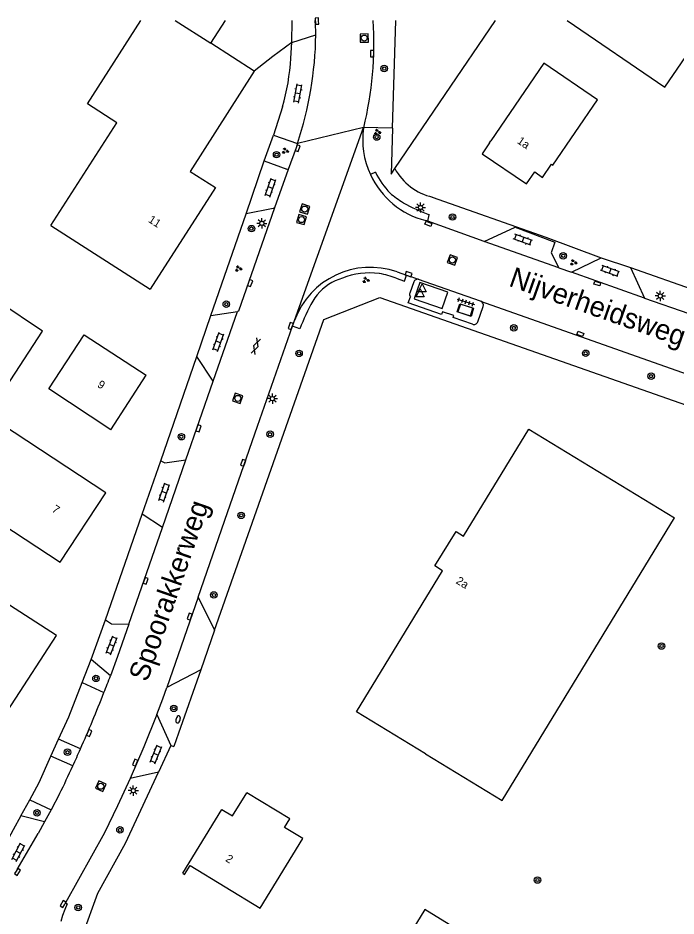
# Model space of a CAD drawing. Extents: x 136000 to 141000, y 400494 to 402006.
# Drawn here: x 139138.5 to 139219.6, y 401889.7 to 402000.3 of the extents above; entities that cross this region are included whole.
import ezdxf

# ---------------------------------------------------------------- set-up
doc = ezdxf.new("R2010")
doc.units = 0
for name, color, linetype in [('gg-afsc-erfafscheiding', 7, 'Continuous'), ('gg-afsc-hekwerk', 7, 'Continuous'), ('gg-afsc-muur', 7, 'Continuous'), ('gg-anno-huisnummerreeks BGT', 7, 'Continuous'), ('gg-anno-openbare ruimte label', 7, 'Continuous'), ('gg-bbg-bijgebouw', 7, 'Continuous'), ('gg-bbg-gedigitaliseerde bebouwing', 7, 'Continuous'), ('gg-bbg-hoofdgebouw', 7, 'Continuous'), ('gg-bbg-tussenscheiding', 7, 'Continuous'), ('gg-knt-verharding', 7, 'Continuous'), ('gg-kwrk-betonelement', 7, 'Continuous'), ('gg-kwrk-gemaal', 7, 'Continuous'), ('gg-kwrk-luik', 7, 'Continuous'), ('gt-grn-groengrens', 7, 'Continuous'), ('gt-grn-weggrens', 7, 'Continuous'), ('gt-symb-boom', 7, 'Continuous'), ('gt-symb-brandkraan', 7, 'Continuous'), ('gt-symb-gesloten verharding', 7, 'Continuous'), ('gt-symb-groenvak', 7, 'Continuous'), ('gt-symb-klinker verharding', 7, 'Continuous'), ('gt-symb-kolk', 7, 'Continuous'), ('gt-symb-kolk center center', 7, 'Continuous'), ('gt-symb-lichtmast', 7, 'Continuous'), ('gt-symb-rioolschacht', 7, 'Continuous'), ('gt-symb-tegel verharding', 7, 'Continuous'), ('gt-symb-waterafsluiter', 7, 'Continuous')]:
    doc.layers.add(name, color=color, linetype=linetype)

# ---------------------------------------------------------------- blocks, each defined once
blk = doc.blocks.new('gt0-KOLK')
at = {"layer": 'gt-symb-kolk'}
blk.add_lwpolyline([(0, 0), (0.38, 0), (0.38, 0.4), (-0.38, 0.4), (-0.38, 0), (0, 0)], dxfattribs=at)
blk = doc.blocks.new('gt0-RS')
at = {"layer": 'gt-symb-rioolschacht'}
blk.add_lwpolyline([(-0.5, -0.5), (0.5, -0.5), (0.5, 0.5), (-0.5, 0.5)], close=True, dxfattribs=at)
blk.add_circle((0, 0), 0.375, dxfattribs=at)
blk = doc.blocks.new('gt0-GRVAK')
at = {"layer": 'gt-symb-groenvak'}
for p, q in [((-0.11, 0.19), (-0.23, 0.24)), ((-0.18, 0.15), (0.09, 0.15)), ((-0.09, 0.21), (-0.16, 0.32)), ((-0.05, 0.21), (-0.05, 0.39)), ((0, 0.21), (0.06, 0.32)), ((0.02, 0.19), (0.13, 0.24)), ((0.26, -0.05), (0.2, 0.06)), ((0.3, -0.05), (0.3, 0.13)), ((0.35, -0.05), (0.41, 0.06)), ((-0.24, -0.23), (-0.36, -0.18)), ((-0.32, -0.26), (-0.05, -0.26)), ((-0.23, -0.21), (-0.29, -0.09)), ((-0.18, -0.2), (-0.18, -0.02)), ((-0.14, -0.21), (-0.07, -0.09)), ((-0.12, -0.23), (0, -0.18)), ((0.24, -0.07), (0.12, -0.02)), ((0.17, -0.11), (0.44, -0.11)), ((0.37, -0.07), (0.49, -0.02))]:
    blk.add_line(p, q, dxfattribs=at)
blk = doc.blocks.new('gt0-BOOM')
at = {"layer": 'gt-symb-boom'}
for radius in [0.4, 0.2]:
    blk.add_circle((0, 0), radius, dxfattribs=at)
blk = doc.blocks.new('gt0-KL1')
at = {"layer": 'gt-symb-klinker verharding'}
for p, q in [((-1.15, 0.3), (1.15, 0.3)), ((-1, -0.3), (-1, 0.3)), ((-0.5, 0.3), (-0.5, 0.45)), ((0, -0.3), (0, 0.3)), ((0.5, 0.3), (0.5, 0.45)), ((1, -0.3), (1, 0.3)), ((-1.15, -0.3), (1.15, -0.3)), ((-0.5, -0.45), (-0.5, -0.3)), ((0.5, -0.45), (0.5, -0.3))]:
    blk.add_line(p, q, dxfattribs=at)
blk = doc.blocks.new('gt0-KOLKCC')
at = {"layer": 'gt-symb-kolk center center'}
blk.add_lwpolyline([(-0.37, 0.2), (0.38, 0.2), (0.38, -0.2), (-0.37, -0.2)], close=True, dxfattribs=at)
blk = doc.blocks.new('gt0-TEG1')
at = {"layer": 'gt-symb-tegel verharding'}
for p, q in [((-1.12, 0), (1.12, 0)), ((-0.9, -0.25), (-0.9, 0.25)), ((-0.45, -0.25), (-0.45, 0.25)), ((0, -0.25), (0, 0.25)), ((0.45, -0.25), (0.45, 0.25)), ((0.9, -0.25), (0.9, 0.25))]:
    blk.add_line(p, q, dxfattribs=at)
blk = doc.blocks.new('gt0-LMAST')
at = {"layer": 'gt-symb-lichtmast'}
for p, q in [((-0.18, 0.17), (-0.45, 0.44)), ((-0.01, 0.25), (-0.01, 0.62)), ((0.17, 0.17), (0.44, 0.44)), ((-0.26, 0), (-0.63, 0)), ((-0.18, -0.18), (-0.45, -0.45)), ((-0.01, -0.25), (-0.01, -0.63)), ((0.44, -0.45), (0.17, -0.18)), ((0.24, 0), (0.62, 0))]:
    blk.add_line(p, q, dxfattribs=at)
blk.add_circle((-0.01, 0), 0.25, dxfattribs=at)
blk = doc.blocks.new('gt0-WAFSL')
at = {"layer": 'gt-symb-waterafsluiter'}
for p, q in [((-0.5, -0.33), (0, 0.67)), ((0, 0.67), (0.5, -0.33)), ((0.5, -0.33), (-0.5, -0.33))]:
    blk.add_line(p, q, dxfattribs=at)
blk = doc.blocks.new('gt0-GESVH1')
at = {"layer": 'gt-symb-gesloten verharding'}
for p, q in [((-0.99, -0.26), (0.01, 0.24)), ((0.01, -0.26), (-0.99, 0.24)), ((0.01, 0.24), (1.01, -0.26)), ((1.01, 0.24), (0.01, -0.26))]:
    blk.add_line(p, q, dxfattribs=at)
blk = doc.blocks.new('gt0-BR')
at = {"layer": 'gt-symb-brandkraan'}
for centre, radius, start, end in [((-0.24, 0), 0.206, 107.5669, 252.4331), ((0.6, -2.66), 3, 106.892, 107.5669), ((0, -0.69), 0.938, 73.108, 106.892), ((-0.6, -2.66), 3, 72.4331, 73.108), ((0.24, 0), 0.206, 287.567, 72.4331), ((0.6, 2.66), 3, 252.4331, 253.108), ((0, 0.69), 0.938, 253.108, 286.8921), ((-0.6, 2.66), 3, 286.8921, 287.567)]:
    blk.add_arc(centre, radius, start, end, dxfattribs=at)

msp = doc.modelspace()

# ---------------------------------------------------------------- linework, layer by layer
at = {"layer": 'gg-afsc-erfafscheiding'}
for p, q in [((139172.23, 401997.28), (139172.27, 402000)), ((139168.83, 401982.69), (139169.96, 401985.88)), ((139162.26, 401963.65), (139166.59, 401976.19)), ((139213.99, 401969.54), (139224.87, 401965.73)), ((139156.07, 401945.74), (139160.52, 401958.6)), ((139149.27, 401926.16), (139153.78, 401939.16))]:
    msp.add_line(p, q, dxfattribs=at)
for points in [[(139172.23, 401997.28), (139169.88, 401995.56), (139167.61, 401993.74)], [(139189.56, 401978.24), (139203.55, 401973.28), (139210.38, 401970.77)], [(139146.45, 401887.37), (139148.32, 401892.49), (139151.73, 401898.62), (139155.81, 401907.39)]]:
    msp.add_lwpolyline(points, dxfattribs=at)
msp.add_arc((139191.21, 401985.22), 7.18, 208.9926, 256.7469, dxfattribs=at)
at = {"layer": 'gg-afsc-hekwerk'}
for p, q in [((139184.64, 401986.74), (139185.05, 402000)), ((139184.93, 401981.75), (139197.33, 402000)), ((139162.72, 401924.88), (139161.01, 401919.99)), ((139161.01, 401919.99), (139158.27, 401912.2))]:
    msp.add_line(p, q, dxfattribs=at)
for points in [[(139184.64, 401986.74), (139184.47, 401981.07), (139184.93, 401981.75)], [(139162.72, 401924.88), (139176.18, 401963.16), (139183.07, 401965.88), (139232.38, 401948.56)]]:
    msp.add_lwpolyline(points, dxfattribs=at)
at = {"layer": 'gg-afsc-muur'}
msp.add_line((139158.27, 401912.2), (139157.69, 401910.56), dxfattribs=at)
at = {"layer": 'gg-bbg-bijgebouw'}
msp.add_lwpolyline([(139181.44, 401878.69), (139186.55, 401875.55), (139193.76, 401887.3), (139188.65, 401890.44), (139181.44, 401878.69)], dxfattribs=at)
at = {"layer": 'gg-bbg-gedigitaliseerde bebouwing'}
msp.add_line((139147.04, 401989.73), (139153.63, 402000), dxfattribs=at)
msp.add_lwpolyline([(139142.53, 401974.72), (139150.67, 401987.4), (139147.04, 401989.73)], dxfattribs=at)
at = {"layer": 'gg-bbg-hoofdgebouw'}
for p, q in [((139162.24, 401997.18), (139164.05, 402000)), ((139167.61, 401993.74), (139162.24, 401997.18)), ((139196.61, 401984.9), (139196.79, 401985.16)), ((139142.53, 401974.72), (139154.76, 401966.87)), ((139149.93, 401949.56), (139154.29, 401956.28))]:
    msp.add_line(p, q, dxfattribs=at)
for points in [[(139206.19, 402000), (139218.23, 401991.77), (139223.86, 402000)], [(139196.61, 401984.9), (139195.7, 401983.56), (139201.19, 401979.88), (139202.19, 401981.34), (139203.16, 401980.66), (139204.25, 401982.27), (139204.41, 401982.16), (139209.91, 401990.23), (139203.31, 401994.73), (139196.79, 401985.16)], [(139167.61, 401993.74), (139159.7, 401981.4), (139162.81, 401979.41), (139154.76, 401966.87)], [(139149.32, 401941.81), (139134.73, 401951.38), (139141.5, 401961.71), (139136.06, 401965.31), (139123.6, 401946.41)], [(139149.93, 401949.56), (139142.27, 401954.6), (139146.62, 401961.26), (139154.29, 401956.28)], [(139188.72, 401909.64), (139180.22, 401914.82), (139190.82, 401932.2), (139189.89, 401932.79), (139192.49, 401937.03), (139193.41, 401936.46), (139201.46, 401949.63), (139219.42, 401938.7)], [(139123.6, 401946.41), (139143.69, 401933.26), (139149.32, 401941.81)], [(139188.72, 401909.64), (139198.16, 401903.89), (139219.42, 401938.7)], [(139126.22, 401910.96), (139132.1, 401907.13), (139143.24, 401924.22), (139124.53, 401936.26)], [(139158.79, 401894.92), (139159.02, 401894.78), (139159.69, 401895.88), (139168.33, 401890.61), (139173.58, 401899.2), (139171.35, 401900.55), (139171.99, 401901.61), (139166.67, 401904.85)], [(139158.79, 401894.92), (139163.61, 401902.79), (139164.91, 401902), (139166.67, 401904.85)]]:
    msp.add_lwpolyline(points, dxfattribs=at)
at = {"layer": 'gg-bbg-tussenscheiding'}
msp.add_line((139157.84, 402000), (139162.24, 401997.18), dxfattribs=at)
at = {"layer": 'gg-knt-verharding'}
for p, q in [((139172.23, 401997.28), (139175.2, 401998.22)), ((139172.13, 401995.36), (139172.23, 401997.28)), ((139171.07, 401989.34), (139169.96, 401985.88)), ((139169.96, 401985.88), (139172.93, 401984.85)), ((139166.59, 401976.19), (139168.83, 401982.69)), ((139168.83, 401982.69), (139171.61, 401981.67)), ((139171.8, 401981.62), (139170.12, 401976.89)), ((139171.8, 401981.62), (139171.61, 401981.67)), ((139182.54, 401981.29), (139181.92, 401981)), ((139169.93, 401976.84), (139166.59, 401976.19)), ((139170.12, 401976.89), (139169.93, 401976.84)), ((139189, 401975.25), (139188.76, 401975.34)), ((139189, 401975.25), (139189.19, 401976.06)), ((139195.95, 401972.77), (139189, 401975.25)), ((139205.14, 401969.53), (139195.95, 401972.77)), ((139206.72, 401968.97), (139210.38, 401970.77)), ((139210.38, 401970.77), (139213.99, 401969.54)), ((139185.21, 401969.03), (139186.36, 401968.61)), ((139205.14, 401969.53), (139206.72, 401968.97)), ((139215.7, 401965.8), (139206.72, 401968.97)), ((139213.99, 401969.54), (139215.7, 401965.8)), ((139186.36, 401968.61), (139186.94, 401968.41)), ((139187.29, 401967.78), (139186.78, 401966.41)), ((139187.85, 401968.1), (139186.94, 401968.41)), ((139195.52, 401965.4), (139187.85, 401968.1)), ((139195.52, 401965.4), (139220.98, 401956.42)), ((139215.7, 401965.8), (139221.18, 401963.89)), ((139195.16, 401962.86), (139195.84, 401964.76)), ((139160.52, 401958.6), (139162.26, 401963.65)), ((139162.26, 401963.65), (139165.52, 401964.14)), ((139162.54, 401955.55), (139165.52, 401964.14)), ((139168.02, 401949.99), (139172.31, 401962.32)), ((139172.31, 401962.32), (139172.56, 401963.04)), ((139173.24, 401962), (139172.31, 401962.32)), ((139162.54, 401955.55), (139160.52, 401958.6)), ((139159.17, 401945.85), (139162.54, 401955.55)), ((139164.32, 401939.37), (139168.02, 401949.99)), ((139153.78, 401939.16), (139156.07, 401945.74)), ((139156.28, 401937.51), (139159.17, 401945.85)), ((139156.28, 401937.51), (139153.78, 401939.16)), ((139160.69, 401928.93), (139164.32, 401939.37)), ((139152.15, 401925.61), (139156.28, 401937.51)), ((139160.69, 401928.93), (139156.83, 401917.83)), ((139160.69, 401928.93), (139162.72, 401924.88)), ((139147.5, 401921.25), (139149.27, 401926.16)), ((139146.38, 401918.41), (139147.5, 401921.25)), ((139149.88, 401919.26), (139147.5, 401921.25)), ((139161.01, 401919.99), (139156.83, 401917.83)), ((139146.38, 401918.41), (139149.08, 401917.18)), ((139155.59, 401914.47), (139157.34, 401910.68)), ((139142.54, 401909.36), (139143.48, 401911.43)), ((139146.18, 401910.24), (139143.48, 401911.43)), ((139157.34, 401910.68), (139155.81, 401907.39)), ((139157.34, 401910.68), (139157.69, 401910.56)), ((139145.24, 401908.16), (139142.54, 401909.36)), ((139155.81, 401907.39), (139152.29, 401906.6)), ((139143.61, 401904.7), (139142.55, 401902.75)), ((139138.84, 401902.01), (139139.92, 401903.98)), ((139139.92, 401903.98), (139142.55, 401902.75)), ((139142.55, 401902.75), (139141.74, 401901.27)), ((139141.74, 401901.27), (139138.84, 401902.01)), ((139141.74, 401901.27), (139140.95, 401899.82)), ((139138.37, 401895.37), (139140.95, 401899.82))]:
    msp.add_line(p, q, dxfattribs=at)
for points in [[(139172.93, 401984.85), (139172.76, 401984.32), (139171.8, 401981.62)], [(139170.12, 401976.89), (139165.66, 401964.16), (139165.52, 401964.14)], [(139195.95, 401972.77), (139199.79, 401974.53), (139204.65, 401972.69), (139204.21, 401971.38), (139205.14, 401969.53)], [(139185.12, 401968.23), (139186.13, 401967.89), (139186.36, 401968.61)], [(139175.38, 401966.19), (139175.09, 401965.81), (139174.82, 401965.42)], [(139194.52, 401962.57), (139192.14, 401963.38), (139192.23, 401963.64), (139190.81, 401964.11), (139190.68, 401963.76), (139186.58, 401965.19), (139186.85, 401965.95)], [(139156.07, 401945.74), (139156.58, 401945.5), (139159.17, 401945.85)], [(139149.27, 401926.16), (139149.99, 401925.67), (139152.15, 401925.61)], [(139152.15, 401925.61), (139150.76, 401921.62), (139149.88, 401919.26)], [(139143.48, 401911.43), (139144.73, 401914.2), (139146.38, 401918.41)], [(139155.59, 401914.47), (139156.33, 401916.4), (139156.83, 401917.83)], [(139155.59, 401914.47), (139153.98, 401910.52), (139152.29, 401906.6)], [(139139.92, 401903.98), (139141.07, 401906.09), (139142.54, 401909.36)], [(139152.29, 401906.6), (139150.74, 401903.24), (139149.13, 401899.9), (139144.33, 401891.27), (139144.53, 401891.17), (139144.24, 401890.44), (139143.98, 401889.7), (139143.77, 401888.97)], [(139138.84, 401902.01), (139137.89, 401900.27), (139136.06, 401896.97)]]:
    msp.add_lwpolyline(points, dxfattribs=at)
for centre, radius, start, end in [((139140.82, 401997.66), 34.38, 0.9369, 3.8994), ((139139.66, 401997.05), 42.69, 346.0836, 3.9608), ((139131.05, 401998.84), 44.15, 341.5173, 359.1957), ((139143.97, 401997.2), 28.22, 343.8445, 356.2818), ((139191.23, 401985.29), 10.25, 171.6241, 204.7332), ((139191.24, 401985.29), 10.25, 204.7153, 256.0091), ((139190.62, 401985.08), 8.92, 205.1158, 225.3387), ((139192.41, 401988.13), 12.38, 229.3997, 238.746), ((139198.07, 401999.37), 24.95, 241.0278, 249.1596), ((139181.93, 401959.61), 9.97, 70.7765, 159.8968), ((139181.82, 401959.97), 8.92, 82.2035, 112.0805), ((139181.63, 401959.65), 9.26, 67.8424, 81.3238), ((139179.95, 401962.64), 5.78, 104.8787, 142.2096), ((139187.75, 401967.63), 0.484, 77.52, 161.7726), ((139192.87, 401955), 20.84, 150.016, 160.3806), ((139187.27, 401966.25), 0.512, 161.3303, 215.8278), ((139195.34, 401964.91), 0.524, 343.9798, 69.3667), ((139194.7, 401963.02), 0.483, 248.1835, 340.4594), ((138965.93, 401989.17), 196.79, 338.5419, 339.1912), ((138979.96, 401983.84), 181.78, 336.1193, 338.4885), ((138979.75, 401983.99), 182.04, 335.3799, 336.1007), ((138980.9, 401983.43), 180.76, 334.1784, 335.389)]:
    msp.add_arc(centre, radius, start, end, dxfattribs=at)
at = {"layer": 'gg-kwrk-betonelement'}
msp.add_lwpolyline([(139188.02, 401967.73), (139187.32, 401965.69), (139190.76, 401964.49), (139191.48, 401966.53), (139188.02, 401967.73)], dxfattribs=at)
at = {"layer": 'gg-kwrk-gemaal'}
msp.add_lwpolyline([(139194.33, 401963.54), (139192.64, 401964.09), (139192.96, 401965.1), (139194.65, 401964.54), (139194.33, 401963.54)], dxfattribs=at)
at = {"layer": 'gg-kwrk-luik'}
msp.add_lwpolyline([(139193.05, 401965.06), (139192.72, 401964.1), (139194.25, 401963.59), (139194.57, 401964.54), (139193.05, 401965.06)], dxfattribs=at)
at = {"layer": 'gt-grn-groengrens'}
msp.add_line((139184.64, 401986.74), (139181.09, 401986.79), dxfattribs=at)
at = {"layer": 'gt-grn-weggrens'}
for p, q in [((139172.56, 401963.04), (139181.09, 401986.79)), ((139181.09, 401986.79), (139172.93, 401984.85))]:
    msp.add_line(p, q, dxfattribs=at)

# ---------------------------------------------------------------- block references
at = {"layer": 'gt-symb-boom'}
for p in [(139183.63, 401994.07), (139182.7, 401985.63), (139170.36, 401983.46), (139192.05, 401975.78), (139167.26, 401974.35), (139205.7, 401971), (139164.16, 401965.04), (139199.61, 401962.12), (139173.13, 401958.98), (139208.47, 401958.99), (139216.54, 401956.17), (139158.62, 401948.71), (139169.56, 401949.02), (139166, 401939.02), (139162.63, 401929.21), (139217.82, 401922.92), (139148.09, 401918.93), (139157.68, 401915.24), (139144.58, 401909.84), (139140.82, 401902.37), (139151.05, 401900.27), (139202.53, 401894.09), (139145.9, 401890.71)]:
    msp.add_blockref('gt0-BOOM', p, dxfattribs=at)
at = {"layer": 'gt-symb-brandkraan', "rotation": -105.48118592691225}
msp.add_blockref('gt0-BR', (139158.22, 401913.88), dxfattribs=at)
at = {"layer": 'gt-symb-gesloten verharding', "rotation": 70.85862620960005}
msp.add_blockref('gt0-GESVH1', (139167.79, 401959.87), dxfattribs=at)
at = {"layer": 'gt-symb-groenvak'}
for p in [(139182.78, 401986.24), (139171.42, 401983.93), (139165.65, 401969.41), (139206.95, 401970.17), (139181.36, 401968.01)]:
    msp.add_blockref('gt0-GRVAK', p, dxfattribs=at)
at = {"layer": 'gt-symb-klinker verharding'}
for p, rotation in [((139172.98, 401990.99), 79.98206552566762), ((139169.61, 401979.4), 70.85862620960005), ((139200.72, 401973), 160.00710602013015), ((139211.47, 401969.12), 160.00710602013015), ((139163.18, 401960.39), 70.00710602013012), ((139156.49, 401941.85), 70.96692019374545), ((139150.03, 401923), 69.02828943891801), ((139155.5, 401909.57), 67.97515406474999), ((139138.53, 401897.51), 62.02527007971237)]:
    msp.add_blockref('gt0-KL1', p, dxfattribs=dict(at, rotation=rotation))
at = {"layer": 'gt-symb-kolk'}
for p, rotation in [((139175.53, 401999.93), 93.38328761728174), ((139182.33, 401995.9), 88.46645083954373), ((139172.76, 401984.32), -107.09430559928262), ((139186.57, 401968.55), -19.26841496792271), ((139166.91, 401967.71), -109.32248238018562), ((139172.3, 401962.29), 70.85862620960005), ((139160.92, 401949.68), 70.85862621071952), ((139166.43, 401945.42), 70.8586262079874), ((139154.4, 401930.89), 70.85862620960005), ((139159.84, 401926.48), 70.85862620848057), ((139147.44, 401912.13), 66.92177859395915), ((139153.1, 401908.46), 66.92177859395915), ((139138.26, 401895.2), -122.9112205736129), ((139144.19, 401891.03), 60.84518962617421)]:
    msp.add_blockref('gt0-KOLK', p, dxfattribs=dict(at, rotation=rotation))
at = {"layer": 'gt-symb-kolk center center'}
for p, rotation in [((139189.07, 401974.94), -19.885165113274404), ((139209.89, 401967.59), -16.984732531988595), ((139207.81, 401961.38), -20.609692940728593)]:
    msp.add_blockref('gt0-KOLKCC', p, dxfattribs=dict(at, rotation=rotation))
at = {"layer": 'gt-symb-lichtmast'}
for p in [(139188.11, 401976.95), (139168.55, 401975), (139217.67, 401966.05), (139169.85, 401953.4), (139152.7, 401905.1)]:
    msp.add_blockref('gt0-LMAST', p, dxfattribs=at)
at = {"layer": 'gt-symb-rioolschacht'}
for p, rotation in [((139181.16, 401997.82), 91.60386277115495), ((139173.83, 401976.76), -17.87342106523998), ((139173.43, 401975.46), -16.13420459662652), ((139192.04, 401970.48), -20.06634962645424), ((139165.58, 401953.43), 70.8586262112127), ((139148.68, 401905.65), 66.04914468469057)]:
    msp.add_blockref('gt0-RS', p, dxfattribs=dict(at, rotation=rotation))
at = {"layer": 'gt-symb-tegel verharding', "rotation": -18.00007459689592}
msp.add_blockref('gt0-TEG1', (139193.7, 401965.33), dxfattribs=at)
at = {"layer": 'gt-symb-waterafsluiter'}
for p in [(139188.07, 401966.26), (139188.3, 401966.89)]:
    msp.add_blockref('gt0-WAFSL', p, dxfattribs=at)

# ---------------------------------------------------------------- texts
at = {"layer": 'gg-anno-huisnummerreeks BGT'}
for s, rotation, p in [('1a', 326.1, (139199.93, 401984.94)), ('11', 327.3, (139154.45, 401975.22)), ('9', 327, (139148.17, 401954.91)), ('7', 326.6, (139142.58, 401939.55)), ('2a', 328.5, (139192.39, 401930.7)), ('2', 328.5, (139163.97, 401896.47))]:
    msp.add_text(s, height=1, rotation=rotation, dxfattribs=at).set_placement(p)
at = {"layer": 'gg-anno-openbare ruimte label'}
for s, rotation, p in [('Nijverheidsweg', 340.6, (139198.87, 401967.32)), ('Spoorakkerweg', 70.8, (139154.42, 401918.39))]:
    msp.add_text(s, height=2.5, rotation=rotation, dxfattribs=at).set_placement(p)

doc.saveas('drawing.dxf')
